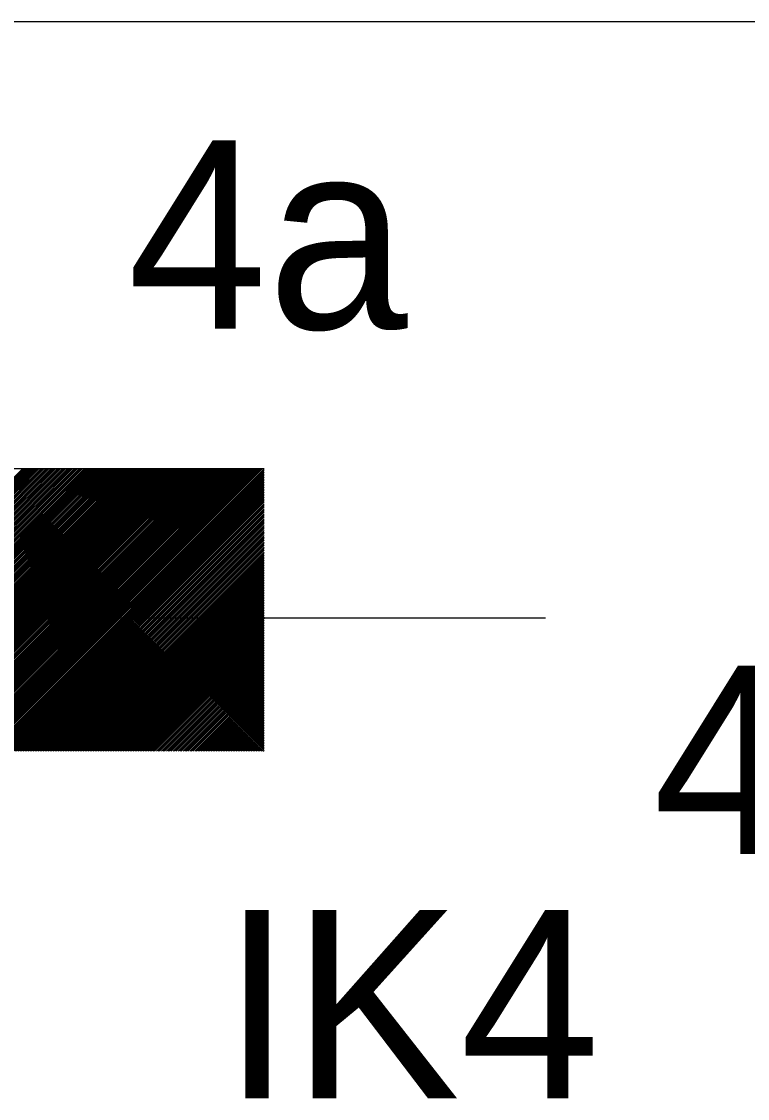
# Model space of a CAD drawing. Extents: x -28 to 822, y 61 to 665.
# Drawn here: x 285.57 to 293.29, y 370.3 to 381.74 of the extents above; entities that cross this region are included whole.
import ezdxf

# ---------------------------------------------------------------- set-up
doc = ezdxf.new("R2010")
doc.units = 0

# ---------------------------------------------------------------- blocks, each defined once
blk = doc.blocks.new('_X11')
for p, q in [((349.773, 431.55), (352.773, 434.55)), ((349.79, 431.55), (352.79, 434.55)), ((349.808, 431.55), (352.808, 434.55)), ((349.826, 431.55), (352.826, 434.55)), ((349.843, 431.55), (352.843, 434.55)), ((349.861, 431.55), (352.861, 434.55)), ((349.879, 431.55), (352.879, 434.55)), ((349.896, 431.55), (352.896, 434.55)), ((349.914, 431.55), (352.914, 434.55)), ((349.932, 431.55), (352.932, 434.55)), ((349.949, 431.55), (352.949, 434.55)), ((349.967, 431.55), (352.967, 434.55)), ((349.985, 431.55), (352.985, 434.55)), ((350.002, 431.55), (353.002, 434.55)), ((350.02, 431.55), (353.02, 434.55)), ((350.038, 431.55), (353.038, 434.55)), ((350.055, 431.55), (353.055, 434.55)), ((350.073, 431.55), (353.073, 434.55)), ((350.091, 431.55), (353.091, 434.55)), ((350.108, 431.55), (353.108, 434.55)), ((350.126, 431.55), (353.126, 434.55)), ((350.144, 431.55), (353.144, 434.55)), ((350.162, 431.55), (353.162, 434.55)), ((350.179, 431.55), (353.179, 434.55)), ((350.197, 431.55), (353.197, 434.55)), ((350.215, 431.55), (353.215, 434.55)), ((350.232, 431.55), (353.232, 434.55)), ((350.25, 431.55), (353.25, 434.55)), ((350.268, 431.55), (353.268, 434.55)), ((350.285, 431.55), (353.285, 434.55)), ((350.303, 431.55), (353.303, 434.55)), ((350.321, 431.55), (353.321, 434.55)), ((350.338, 431.55), (353.338, 434.55)), ((350.356, 431.55), (353.356, 434.55)), ((350.374, 431.55), (353.374, 434.55)), ((350.391, 431.55), (353.391, 434.55)), ((350.409, 431.55), (353.409, 434.55)), ((350.427, 431.55), (353.427, 434.55)), ((350.444, 431.55), (353.444, 434.55)), ((350.462, 431.55), (353.462, 434.55)), ((350.48, 431.55), (353.48, 434.55)), ((350.497, 431.55), (353.497, 434.55)), ((350.515, 431.55), (353.515, 434.55)), ((350.533, 431.55), (353.533, 434.55)), ((350.55, 431.55), (353.55, 434.55)), ((350.568, 431.55), (353.568, 434.55)), ((350.586, 431.55), (353.586, 434.55)), ((350.603, 431.55), (353.603, 434.55)), ((350.621, 431.55), (353.621, 434.55)), ((350.639, 431.55), (353.639, 434.55)), ((350.657, 431.55), (353.657, 434.55)), ((350.674, 431.55), (353.674, 434.55)), ((350.692, 431.55), (353.692, 434.55)), ((350.71, 431.55), (353.71, 434.55)), ((350.727, 431.55), (353.727, 434.55)), ((350.745, 431.55), (353.745, 434.55)), ((350.763, 431.55), (353.763, 434.55)), ((350.78, 431.55), (353.78, 434.55)), ((350.798, 431.55), (353.798, 434.55)), ((350.816, 431.55), (353.816, 434.55)), ((350.833, 431.55), (353.833, 434.55)), ((350.851, 431.55), (353.851, 434.55)), ((350.869, 431.55), (353.869, 434.55)), ((350.886, 431.55), (353.886, 434.55)), ((350.904, 431.55), (353.904, 434.55)), ((350.922, 431.55), (353.922, 434.55)), ((350.939, 431.55), (353.939, 434.55)), ((350.957, 431.55), (353.957, 434.55)), ((350.975, 431.55), (353.975, 434.55)), ((350.992, 431.55), (353.992, 434.55)), ((351.01, 431.55), (354.01, 434.55)), ((351.028, 431.55), (354.028, 434.55)), ((351.045, 431.55), (354.045, 434.55)), ((351.063, 431.55), (354.063, 434.55)), ((351.081, 431.55), (354.081, 434.55)), ((351.098, 431.55), (354.098, 434.55)), ((351.116, 431.55), (354.116, 434.55)), ((351.134, 431.55), (354.134, 434.55)), ((351.151, 431.55), (354.151, 434.55)), ((351.169, 431.55), (354.169, 434.55)), ((351.187, 431.55), (354.187, 434.55)), ((351.205, 431.55), (354.205, 434.55)), ((351.222, 431.55), (354.222, 434.55)), ((351.24, 431.55), (354.24, 434.55)), ((351.258, 431.55), (354.258, 434.55)), ((351.275, 431.55), (354.275, 434.55)), ((351.293, 431.55), (354.293, 434.55)), ((351.311, 431.55), (354.311, 434.55)), ((351.328, 431.55), (354.328, 434.55)), ((351.346, 431.55), (354.346, 434.55)), ((351.364, 431.55), (354.364, 434.55)), ((351.381, 431.55), (354.381, 434.55)), ((351.399, 431.55), (354.399, 434.55)), ((351.417, 431.55), (354.417, 434.55)), ((351.434, 431.55), (354.434, 434.55)), ((351.452, 431.55), (354.452, 434.55)), ((351.47, 431.55), (354.47, 434.55)), ((351.487, 431.55), (354.487, 434.55)), ((351.505, 431.55), (354.505, 434.55)), ((351.523, 431.55), (354.523, 434.55)), ((351.54, 431.55), (354.54, 434.55)), ((351.558, 431.55), (354.558, 434.55)), ((351.576, 431.55), (354.576, 434.55)), ((351.593, 431.55), (354.593, 434.55)), ((351.611, 431.55), (354.611, 434.55)), ((351.629, 431.55), (354.629, 434.55)), ((351.646, 431.55), (354.646, 434.55)), ((351.664, 431.55), (354.664, 434.55)), ((351.682, 431.55), (354.682, 434.55)), ((351.699, 431.55), (354.699, 434.55)), ((351.717, 431.55), (354.717, 434.55)), ((351.735, 431.55), (354.735, 434.55)), ((351.753, 431.55), (354.753, 434.55)), ((351.77, 431.55), (354.77, 434.55)), ((351.788, 431.55), (354.788, 434.55)), ((351.806, 431.55), (354.806, 434.55)), ((351.823, 431.55), (354.823, 434.55)), ((351.841, 431.55), (354.841, 434.55)), ((351.859, 431.55), (354.859, 434.55)), ((351.876, 431.55), (354.876, 434.55)), ((351.894, 431.55), (354.894, 434.55)), ((351.912, 431.55), (354.912, 434.55)), ((351.929, 431.55), (354.929, 434.55)), ((351.947, 431.55), (354.947, 434.55)), ((351.965, 431.55), (354.965, 434.55)), ((351.982, 431.55), (354.982, 434.55)), ((352, 431.55), (355, 434.55)), ((352.018, 431.55), (355.018, 434.55)), ((352.035, 431.55), (355.035, 434.55)), ((352.053, 431.55), (355.053, 434.55)), ((352.071, 431.55), (355.071, 434.55)), ((352.088, 431.55), (355.088, 434.55)), ((352.106, 431.55), (355.106, 434.55)), ((352.124, 431.55), (355.124, 434.55)), ((352.141, 431.55), (355.141, 434.55)), ((352.159, 431.55), (355.159, 434.55)), ((352.177, 431.55), (355.177, 434.55)), ((352.194, 431.55), (355.194, 434.55)), ((352.212, 431.55), (355.212, 434.55)), ((352.23, 431.55), (355.23, 434.55)), ((352.247, 431.55), (355.247, 434.55)), ((352.265, 431.55), (355.265, 434.55)), ((352.283, 431.55), (355.283, 434.55)), ((352.301, 431.55), (355.301, 434.55)), ((352.318, 431.55), (355.318, 434.55)), ((352.336, 431.55), (355.336, 434.549)), ((352.354, 431.55), (355.336, 434.532)), ((352.371, 431.55), (355.336, 434.514)), ((352.389, 431.55), (355.336, 434.496)), ((352.407, 431.55), (355.336, 434.479)), ((352.424, 431.55), (355.336, 434.461)), ((352.442, 431.55), (355.336, 434.443)), ((352.46, 431.55), (355.336, 434.425)), ((352.477, 431.55), (355.336, 434.408)), ((352.495, 431.55), (355.336, 434.39)), ((352.513, 431.55), (355.336, 434.372)), ((352.53, 431.55), (355.336, 434.355)), ((352.548, 431.55), (355.336, 434.337)), ((352.566, 431.55), (355.336, 434.319)), ((352.583, 431.55), (355.336, 434.302)), ((352.601, 431.55), (355.336, 434.284)), ((352.619, 431.55), (355.336, 434.266)), ((352.636, 431.55), (355.336, 434.249)), ((352.654, 431.55), (355.336, 434.231)), ((352.672, 431.55), (355.336, 434.213)), ((352.689, 431.55), (355.336, 434.196)), ((352.707, 431.55), (355.336, 434.178)), ((352.725, 431.55), (355.336, 434.16)), ((352.742, 431.55), (355.336, 434.143)), ((352.76, 431.55), (355.336, 434.125)), ((352.778, 431.55), (355.336, 434.107)), ((352.795, 431.55), (355.336, 434.09)), ((352.813, 431.55), (355.336, 434.072)), ((352.831, 431.55), (355.336, 434.054)), ((352.849, 431.55), (355.336, 434.037)), ((352.866, 431.55), (355.336, 434.019)), ((352.884, 431.55), (355.336, 434.001)), ((352.902, 431.55), (355.336, 433.984)), ((352.919, 431.55), (355.336, 433.966)), ((352.937, 431.55), (355.336, 433.948)), ((352.955, 431.55), (355.336, 433.931)), ((352.972, 431.55), (355.336, 433.913)), ((352.99, 431.55), (355.336, 433.895)), ((353.008, 431.55), (355.336, 433.877)), ((353.025, 431.55), (355.336, 433.86)), ((353.043, 431.55), (355.336, 433.842)), ((353.061, 431.55), (355.336, 433.824)), ((353.078, 431.55), (355.336, 433.807)), ((353.096, 431.55), (355.336, 433.789)), ((353.114, 431.55), (355.336, 433.771)), ((353.131, 431.55), (355.336, 433.754)), ((353.149, 431.55), (355.336, 433.736)), ((353.167, 431.55), (355.336, 433.718)), ((353.184, 431.55), (355.336, 433.701)), ((353.202, 431.55), (355.336, 433.683)), ((353.22, 431.55), (355.336, 433.665)), ((353.237, 431.55), (355.336, 433.648)), ((353.255, 431.55), (355.336, 433.63)), ((353.273, 431.55), (355.336, 433.612)), ((353.29, 431.55), (355.336, 433.595)), ((353.308, 431.55), (355.336, 433.577)), ((353.326, 431.55), (355.336, 433.559)), ((353.344, 431.55), (355.336, 433.542)), ((353.361, 431.55), (355.336, 433.524)), ((353.379, 431.55), (355.336, 433.506)), ((353.397, 431.55), (355.336, 433.489)), ((353.414, 431.55), (355.336, 433.471)), ((353.432, 431.55), (355.336, 433.453)), ((353.45, 431.55), (355.336, 433.436)), ((353.467, 431.55), (355.336, 433.418)), ((353.485, 431.55), (355.336, 433.4)), ((353.503, 431.55), (355.336, 433.383)), ((353.52, 431.55), (355.336, 433.365)), ((353.538, 431.55), (355.336, 433.347)), ((353.556, 431.55), (355.336, 433.329)), ((353.573, 431.55), (355.336, 433.312)), ((353.591, 431.55), (355.336, 433.294)), ((353.609, 431.55), (355.336, 433.276)), ((353.626, 431.55), (355.336, 433.259)), ((353.644, 431.55), (355.336, 433.241)), ((353.662, 431.55), (355.336, 433.223)), ((353.679, 431.55), (355.336, 433.206)), ((353.697, 431.55), (355.336, 433.188)), ((353.715, 431.55), (355.336, 433.17)), ((353.732, 431.55), (355.336, 433.153)), ((353.75, 431.55), (355.336, 433.135)), ((353.768, 431.55), (355.336, 433.117)), ((353.785, 431.55), (355.336, 433.1)), ((353.803, 431.55), (355.336, 433.082)), ((353.821, 431.55), (355.336, 433.064)), ((353.838, 431.55), (355.336, 433.047)), ((353.856, 431.55), (355.336, 433.029)), ((353.874, 431.55), (355.336, 433.011)), ((353.892, 431.55), (355.336, 432.994)), ((353.909, 431.55), (355.336, 432.976)), ((353.927, 431.55), (355.336, 432.958)), ((353.945, 431.55), (355.336, 432.941)), ((353.962, 431.55), (355.336, 432.923)), ((353.98, 431.55), (355.336, 432.905)), ((353.998, 431.55), (355.336, 432.888)), ((354.015, 431.55), (355.336, 432.87)), ((354.033, 431.55), (355.336, 432.852)), ((354.051, 431.55), (355.336, 432.834)), ((354.068, 431.55), (355.336, 432.817)), ((354.086, 431.55), (355.336, 432.799)), ((354.104, 431.55), (355.336, 432.781)), ((354.121, 431.55), (355.336, 432.764)), ((354.139, 431.55), (355.336, 432.746)), ((354.157, 431.55), (355.336, 432.728)), ((354.174, 431.55), (355.336, 432.711)), ((354.192, 431.55), (355.336, 432.693)), ((354.21, 431.55), (355.336, 432.675)), ((354.227, 431.55), (355.336, 432.658)), ((354.245, 431.55), (355.336, 432.64)), ((354.263, 431.55), (355.336, 432.622)), ((354.28, 431.55), (355.336, 432.605)), ((354.298, 431.55), (355.336, 432.587)), ((354.316, 431.55), (355.336, 432.569)), ((354.333, 431.55), (355.336, 432.552)), ((354.351, 431.55), (355.336, 432.534)), ((354.369, 431.55), (355.336, 432.516)), ((354.386, 431.55), (355.336, 432.499)), ((354.404, 431.55), (355.336, 432.481)), ((354.422, 431.55), (355.336, 432.463)), ((354.44, 431.55), (355.336, 432.446)), ((354.457, 431.55), (355.336, 432.428)), ((354.475, 431.55), (355.336, 432.41)), ((354.493, 431.55), (355.336, 432.393)), ((354.51, 431.55), (355.336, 432.375)), ((354.528, 431.55), (355.336, 432.357)), ((354.546, 431.55), (355.336, 432.34)), ((354.563, 431.55), (355.336, 432.322)), ((354.581, 431.55), (355.336, 432.304)), ((354.599, 431.55), (355.336, 432.286)), ((354.616, 431.55), (355.336, 432.269)), ((354.634, 431.55), (355.336, 432.251)), ((354.652, 431.55), (355.336, 432.233)), ((354.669, 431.55), (355.336, 432.216)), ((354.687, 431.55), (355.336, 432.198)), ((354.705, 431.55), (355.336, 432.18)), ((354.722, 431.55), (355.336, 432.163)), ((354.74, 431.55), (355.336, 432.145)), ((354.758, 431.55), (355.336, 432.127)), ((354.775, 431.55), (355.336, 432.11)), ((354.793, 431.55), (355.336, 432.092)), ((354.811, 431.55), (355.336, 432.074)), ((354.828, 431.55), (355.336, 432.057)), ((354.846, 431.55), (355.336, 432.039)), ((354.864, 431.55), (355.336, 432.021)), ((354.881, 431.55), (355.336, 432.004)), ((354.899, 431.55), (355.336, 431.986)), ((354.917, 431.55), (355.336, 431.968)), ((354.934, 431.55), (355.336, 431.951)), ((354.952, 431.55), (355.336, 431.933)), ((354.97, 431.55), (355.336, 431.915)), ((354.988, 431.55), (355.336, 431.898)), ((355.005, 431.55), (355.336, 431.88)), ((355.023, 431.55), (355.336, 431.862)), ((355.041, 431.55), (355.336, 431.845)), ((355.058, 431.55), (355.336, 431.827)), ((355.076, 431.55), (355.336, 431.809)), ((355.094, 431.55), (355.336, 431.792)), ((355.111, 431.55), (355.336, 431.774)), ((355.129, 431.55), (355.336, 431.756)), ((355.147, 431.55), (355.336, 431.738)), ((355.164, 431.55), (355.336, 431.721)), ((355.182, 431.55), (355.336, 431.703)), ((355.2, 431.55), (355.336, 431.685)), ((355.217, 431.55), (355.336, 431.668)), ((355.235, 431.55), (355.336, 431.65)), ((355.253, 431.55), (355.336, 431.632)), ((355.27, 431.55), (355.336, 431.615)), ((355.288, 431.55), (355.336, 431.597)), ((355.306, 431.55), (355.336, 431.579)), ((355.323, 431.55), (355.336, 431.562))]:
    blk.add_line(p, q)

msp = doc.modelspace()

# ---------------------------------------------------------------- linework, layer by layer
for p, q in [((5.068, 381.738), (540.616, 381.738)), ((5.068, 381.738), (293.116, 381.738)), ((5.068, 381.738), (293.116, 381.738)), ((280.151, 376.99), (288.151, 376.99)), ((288.292, 375.402), (280.292, 375.402)), ((288.292, 375.406), (291.142, 375.406))]:
    msp.add_line(p, q)

# ---------------------------------------------------------------- block references
msp.add_blockref('_X11', (-67.185, -57.56))

# ---------------------------------------------------------------- texts
for s, p in [('4a', (286.7, 378.475)), ('4', (292.281, 372.899)), ('IK4', (287.705, 370.302))]:
    msp.add_text(s, height=2).set_placement(p)

doc.saveas('drawing.dxf')
